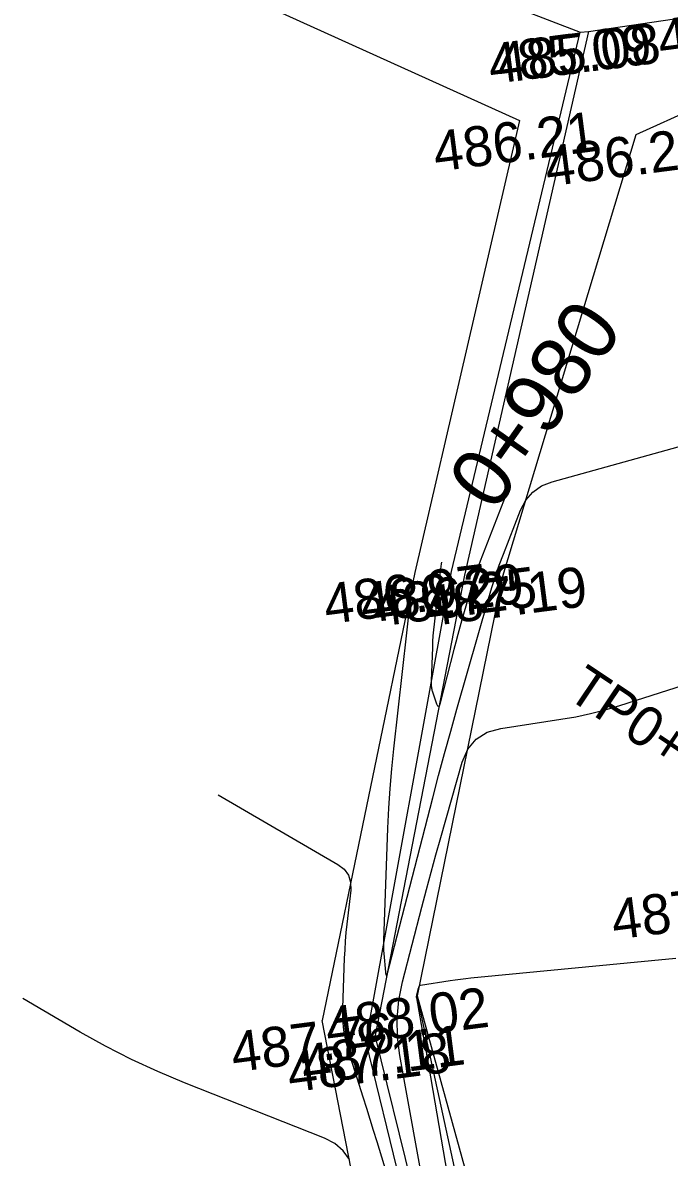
# Model space of a CAD drawing. Extents: x -636600 to -628587, y -1090963 to -1085869.
# Drawn here: x -629541.9 to -629509.7, y -1087869.7 to -1087813.1 of the extents above; entities that cross this region are included whole.
import ezdxf

# ---------------------------------------------------------------- set-up
doc = ezdxf.new("R2010")
doc.units = 0
for name, color, linetype in [('42', 7, 'Continuous'), ('60', 7, 'Continuous'), ('Ex_Major Contours', 7, 'Continuous'), ('Ex_Minor Contours', 7, 'Continuous'), ('HEKTOMETRY20', 7, 'Continuous'), ('HL_BODY', 7, 'Continuous'), ('koty_vše', 7, 'Continuous')]:
    doc.layers.add(name, color=color, linetype=linetype)

msp = doc.modelspace()

# ---------------------------------------------------------------- linework, layer by layer
at = {"layer": '42'}
for p, q in [((-629503.551, -1087815.213), (-629511.345, -1087818.724)), ((-629517.154, -1087818.015), (-629522.37, -1087840.562)), ((-629511.345, -1087818.724), (-629517.998, -1087840.762)), ((-629522.37, -1087840.562), (-629527.005, -1087862.913)), ((-629517.998, -1087840.762), (-629522.265, -1087861.674)), ((-629522.265, -1087861.674), (-629513.137, -1087894.533)), ((-629524.106, -1087877.663), (-629527.005, -1087862.913))]:
    msp.add_line(p, q, dxfattribs=at)
at = {"layer": '60'}
for p, q in [((-629537.767, -1087804.461), (-629514.135, -1087813.61)), ((-629541.794, -1087806.849), (-629517.154, -1087818.015)), ((-629513.708, -1087813.565), (-629506.563, -1087812.518)), ((-629520.54, -1087840.516), (-629514.135, -1087813.61)), ((-629513.708, -1087813.565), (-629519.902, -1087840.696)), ((-629514.135, -1087813.61), (-629513.708, -1087813.565)), ((-629524.817, -1087864.001), (-629520.54, -1087840.516)), ((-629519.902, -1087840.696), (-629524.348, -1087863.658)), ((-629515.098, -1087894.495), (-629522.265, -1087861.674)), ((-629517.313, -1087892.341), (-629524.348, -1087863.658)), ((-629524.817, -1087864.001), (-629517.812, -1087892.769))]:
    msp.add_line(p, q, dxfattribs=at)
at = {"layer": 'Ex_Major Contours'}
for points in [[(-629520.432, -1087879.534), (-629523.12, -1087864.661), (-629523.237, -1087863.736), (-629523.254, -1087862.815), (-629523.169, -1087861.897), (-629522.984, -1087860.983), (-629522.022, -1087857.257), (-629521.794, -1087856.385), (-629521.56, -1087855.514), (-629521.321, -1087854.644), (-629521.076, -1087853.776), (-629520.008, -1087850.03), (-629519.732, -1087849.378), (-629519.321, -1087848.879), (-629518.775, -1087848.534), (-629518.093, -1087848.343), (-629515.096, -1087847.885), (-629514.35, -1087847.756), (-629513.61, -1087847.598), (-629512.878, -1087847.411), (-629512.152, -1087847.195), (-629500.592, -1087843.512)], [(-629532.177, -1087851.649), (-629526.217, -1087855.127), (-629525.901, -1087855.368), (-629525.688, -1087855.662), (-629525.58, -1087856.007), (-629525.575, -1087856.406), (-629525.766, -1087858.103), (-629525.81, -1087858.528), (-629525.846, -1087858.953), (-629525.874, -1087859.379), (-629525.893, -1087859.805), (-629525.984, -1087862.288), (-629525.981, -1087862.841), (-629525.93, -1087863.388), (-629525.833, -1087863.928), (-629525.688, -1087864.462), (-629524.969, -1087866.727), (-629524.794, -1087867.282), (-629524.621, -1087867.837), (-629524.448, -1087868.392), (-629524.277, -1087868.948), (-629521.089, -1087879.37)]]:
    msp.add_lwpolyline(points, dxfattribs=at)
at = {"layer": 'Ex_Minor Contours'}
for points in [[(-629522.572, -1087841.643), (-629523.441, -1087849.366), (-629523.543, -1087850.35), (-629523.626, -1087851.337), (-629523.69, -1087852.324), (-629523.735, -1087853.313), (-629523.94, -1087858.925), (-629523.944, -1087859.088), (-629523.942, -1087859.251), (-629523.935, -1087859.414), (-629523.924, -1087859.577), (-629523.841, -1087860.509), (-629523.838, -1087860.531), (-629523.834, -1087860.553), (-629523.829, -1087860.574), (-629523.822, -1087860.595), (-629523.794, -1087860.679), (-629523.787, -1087860.694), (-629523.78, -1087860.7), (-629523.774, -1087860.694), (-629523.768, -1087860.678), (-629521.478, -1087851.809), (-629521.187, -1087850.698), (-629520.889, -1087849.589), (-629520.585, -1087848.481), (-629520.273, -1087847.376), (-629518.706, -1087841.882), (-629518.538, -1087841.318), (-629518.356, -1087840.757), (-629518.162, -1087840.201), (-629517.954, -1087839.65), (-629517.096, -1087837.453), (-629516.837, -1087836.952), (-629516.49, -1087836.55), (-629516.055, -1087836.245), (-629515.531, -1087836.039), (-629502.167, -1087832.33)], [(-629517.83, -1087836.703), (-629519.117, -1087840), (-629519.252, -1087840.358), (-629519.378, -1087840.719), (-629519.496, -1087841.083), (-629519.606, -1087841.45), (-629520.026, -1087842.922), (-629520.13, -1087843.291), (-629520.231, -1087843.66), (-629520.33, -1087844.03), (-629520.427, -1087844.4), (-629521.133, -1087847.133), (-629521.165, -1087847.223), (-629521.199, -1087847.253), (-629521.236, -1087847.225), (-629521.275, -1087847.139), (-629521.484, -1087846.534), (-629521.498, -1087846.488), (-629521.51, -1087846.442), (-629521.518, -1087846.394), (-629521.524, -1087846.347), (-629521.541, -1087846.154), (-629521.545, -1087846.106), (-629521.547, -1087846.058), (-629521.547, -1087846.009), (-629521.546, -1087845.961), (-629521.485, -1087844.301), (-629521.472, -1087844.009), (-629521.453, -1087843.717), (-629521.428, -1087843.425), (-629521.398, -1087843.134), (-629521.195, -1087841.327), (-629521.149, -1087840.929), (-629521.1, -1087840.531), (-629521.048, -1087840.134), (-629521.035, -1087840.042)], [(-629509.36, -1087859.819), (-629519.579, -1087860.804), (-629519.839, -1087860.831), (-629520.098, -1087860.861), (-629520.357, -1087860.895), (-629520.615, -1087860.933), (-629522.094, -1087861.159), (-629522.125, -1087861.168), (-629522.15, -1087861.184), (-629522.169, -1087861.207), (-629522.182, -1087861.236), (-629522.22, -1087861.37), (-629522.229, -1087861.403), (-629522.238, -1087861.437), (-629522.247, -1087861.47), (-629522.256, -1087861.504), (-629522.293, -1087861.647), (-629522.3, -1087861.682), (-629522.303, -1087861.717), (-629522.303, -1087861.753), (-629522.298, -1087861.789), (-629521.939, -1087863.775), (-629521.878, -1087864.119), (-629521.817, -1087864.462), (-629521.757, -1087864.805), (-629521.697, -1087865.149), (-629517.003, -1087892.531)], [(-629525.628, -1087869.853), (-629525.952, -1087869.41), (-629526.37, -1087869.056), (-629526.883, -1087868.79), (-629533.858, -1087866.023), (-629535.196, -1087865.463), (-629536.509, -1087864.854), (-629537.799, -1087864.196), (-629539.064, -1087863.489), (-629541.935, -1087861.815)]]:
    msp.add_lwpolyline(points, dxfattribs=at)

# ---------------------------------------------------------------- texts
at = {"layer": 'HEKTOMETRY20'}
msp.add_text('0+980', height=3, rotation=54.8009, dxfattribs=at).set_placement((-629518.42, -1087837.631))
at = {"layer": 'HL_BODY'}
msp.add_text('TP0+970,921', height=2, rotation=326.232, dxfattribs=at).set_placement((-629514.9, -1087846.748))
at = {"layer": 'koty_vše'}
for s, p in [('485.11', (-629510.116, -1087814.995)), ('485.09', (-629518.579, -1087816.203)), ('485.08', (-629518.143, -1087816.156)), ('486.21', (-629521.324, -1087820.572)), ('486.24', (-629515.749, -1087821.311)), ('486.97', (-629526.782, -1087843.15)), ('486.29', (-629524.953, -1087843.105)), ('486.25', (-629524.306, -1087843.283)), ('487.19', (-629521.793, -1087843.27)), ('487.89', (-629512.435, -1087858.887)), ('488.02', (-629526.701, -1087864.265)), ('487.76', (-629531.41, -1087865.501)), ('487.11', (-629527.901, -1087866.135)), ('487.18', (-629528.605, -1087866.508))]:
    msp.add_text(s, height=2, rotation=7.3843, dxfattribs=at).set_placement(p)

doc.saveas('drawing.dxf')
